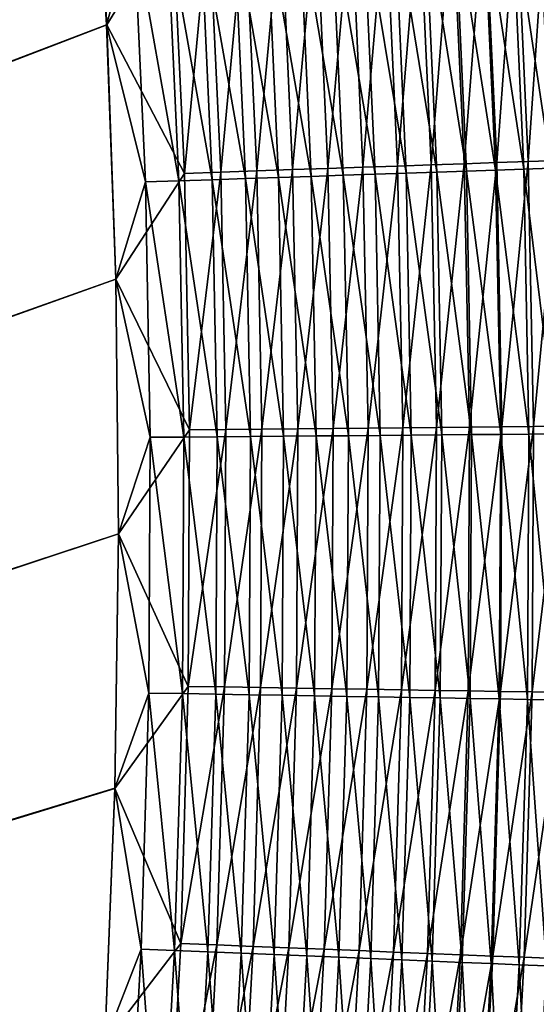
# Model space of a CAD drawing. Header units: metres. Extents: x -1 to 1402, y -1402 to 1.
# Tile 333 of 436: x 1229 to 1254, y -543 to -496. Entities that reach past the tile are written whole.
import ezdxf

# ---------------------------------------------------------------- set-up
doc = ezdxf.new("R2010")
doc.units = ezdxf.units.M

msp = doc.modelspace()

# ---------------------------------------------------------------- linework, layer by layer
at = {"layer": 'None0'}
for points in [[(759.270203, -676.616821, -500.477753), (1229.77356, -459.380157, -500.477753), (1228.003662, -447.304108, -500.477753)], [(1228.005249, -447.307983, -503.477753), (1229.775879, -459.386505, -503.477753), (762.366577, -676.864197, -503.477753)], [(1231.200439, -471.502319, -500.477753), (1229.77356, -459.380157, -500.477753), (759.270203, -676.616821, -500.477753)], [(1229.775879, -459.386505, -503.477753), (1231.203491, -471.510986, -503.477753), (762.366577, -676.864197, -503.477753)], [(1232.291626, -483.660858, -500.477753), (1231.200439, -471.502319, -500.477753), (759.270203, -676.616821, -500.477753)], [(762.366577, -676.864197, -503.477753), (1231.203491, -471.510986, -503.477753), (1232.295288, -483.670471, -503.477753)], [(759.270203, -676.616821, -500.477753), (1233.054688, -495.8461, -500.477753), (1232.291626, -483.660858, -500.477753)], [(1232.295288, -483.670471, -503.477753), (1233.058716, -495.854095, -503.477753), (762.366577, -676.864197, -503.477753)], [(1233.054688, -495.8461, -500.477753), (1234.358154, -491.173981, -500.441071), (1232.291626, -483.660858, -500.477753)], [(1233.058716, -495.854095, -503.477753), (1232.295288, -483.670471, -503.477753), (1236.221436, -490.716156, -503.316315)], [(1253.263916, -502.404388, -497.818634), (1252.68042, -489.714569, -497.816986), (1254.146973, -489.625366, -496.8638)], [(1254.146973, -489.625366, -496.8638), (1254.732178, -502.353516, -496.865692), (1253.263916, -502.404388, -497.818634)], [(1245.344727, -502.678802, -501.521088), (1244.77063, -490.195862, -501.520477), (1246.419434, -490.095551, -500.928009)], [(1245.344727, -502.678802, -501.521088), (1246.419434, -490.095551, -500.928009), (1246.995361, -502.621582, -500.928772)], [(1246.995361, -502.621582, -500.928772), (1246.419434, -490.095551, -500.928009), (1248.037842, -489.99707, -500.259521)], [(1246.995361, -502.621582, -500.928772), (1248.037842, -489.99707, -500.259521), (1248.615723, -502.56543, -500.260498)], [(1248.615723, -502.56543, -500.260498), (1248.037842, -489.99707, -500.259521), (1249.622925, -489.900604, -499.516876)], [(1248.615723, -502.56543, -500.260498), (1249.622925, -489.900604, -499.516876), (1250.202637, -502.510437, -499.518036)], [(1250.202637, -502.510437, -499.518036), (1249.622925, -489.900604, -499.516876), (1251.171387, -489.806396, -498.701996)], [(1250.202637, -502.510437, -499.518036), (1251.171387, -489.806396, -498.701996), (1251.753052, -502.456726, -498.70343)], [(1253.05127, -502.771759, -494.390411), (1252.476685, -490.083313, -494.388763), (1251.12561, -490.164642, -495.266663)], [(1251.753052, -502.456726, -498.70343), (1251.171387, -489.806396, -498.701996), (1252.68042, -489.714569, -497.816986)], [(1251.753052, -502.456726, -498.70343), (1252.68042, -489.714569, -497.816986), (1253.263916, -502.404388, -497.818634)], [(1252.476685, -490.083313, -494.388763), (1254.362061, -502.727234, -493.451813), (1253.786011, -490.004517, -493.44989)], [(1254.362061, -502.727234, -493.451813), (1252.476685, -490.083313, -494.388763), (1253.05127, -502.771759, -494.390411)], [(1238.52356, -502.915253, -503.115051), (1237.95752, -490.610504, -503.114929), (1239.684814, -490.505371, -502.833984)], [(1238.52356, -502.915253, -503.115051), (1239.684814, -490.505371, -502.833984), (1240.25293, -502.855286, -502.834198)], [(1240.25293, -502.855286, -502.834198), (1239.684814, -490.505371, -502.833984), (1241.399048, -490.401062, -502.474121)], [(1240.25293, -502.855286, -502.834198), (1241.399048, -490.401062, -502.474121), (1241.969116, -502.795807, -502.474457)], [(1241.969116, -502.795807, -502.474457), (1241.399048, -490.401062, -502.474121), (1243.095703, -490.297791, -502.036072)], [(1241.969116, -502.795807, -502.474457), (1243.095703, -490.297791, -502.036072), (1243.667847, -502.736908, -502.03653)], [(1243.667847, -502.736908, -502.03653), (1243.095703, -490.297791, -502.036072), (1244.77063, -490.195862, -501.520477)], [(1243.667847, -502.736908, -502.03653), (1244.77063, -490.195862, -501.520477), (1245.344727, -502.678802, -501.521088)], [(1245.923218, -503.013855, -498.132294), (1245.357056, -490.511841, -498.131653), (1243.838013, -490.603302, -498.677185)], [(1247.416138, -502.963135, -497.516937), (1246.848145, -490.422089, -497.516113), (1245.357056, -490.511841, -498.131653)], [(1247.416138, -502.963135, -497.516937), (1245.357056, -490.511841, -498.131653), (1245.923218, -503.013855, -498.132294)], [(1248.878052, -502.913483, -496.833221), (1248.308472, -490.334198, -496.832214), (1246.848145, -490.422089, -497.516113)], [(1248.878052, -502.913483, -496.833221), (1246.848145, -490.422089, -497.516113), (1247.416138, -502.963135, -497.516937)], [(1250.306519, -502.86496, -496.082977), (1249.735229, -490.248322, -496.081787), (1248.308472, -490.334198, -496.832214)], [(1248.878052, -502.913483, -496.833221), (1250.306519, -502.86496, -496.082977), (1248.308472, -490.334198, -496.832214)], [(1251.698486, -502.817688, -495.268097), (1251.12561, -490.164642, -495.266663), (1249.735229, -490.248322, -496.081787)], [(1251.698486, -502.817688, -495.268097), (1249.735229, -490.248322, -496.081787), (1250.306519, -502.86496, -496.082977)], [(1253.05127, -502.771759, -494.390411), (1251.12561, -490.164642, -495.266663), (1251.698486, -502.817688, -495.268097)], [(1233.058716, -495.854095, -503.477753), (1236.221436, -490.716156, -503.316315), (1236.785522, -502.975494, -503.316376)], [(1238.118408, -503.279022, -500.144775), (1237.561157, -490.98114, -500.144684), (1235.96167, -491.077423, -500.329834)], [(1236.785522, -502.975494, -503.316376), (1236.221436, -490.716156, -503.316315), (1237.95752, -490.610504, -503.114929)], [(1236.785522, -502.975494, -503.316376), (1237.95752, -490.610504, -503.114929), (1238.52356, -502.915253, -503.115051)], [(1239.711548, -503.224884, -499.886383), (1239.152466, -490.885345, -499.88623), (1237.561157, -490.98114, -500.144684)], [(1239.711548, -503.224884, -499.886383), (1237.561157, -490.98114, -500.144684), (1238.118408, -503.279022, -500.144775)], [(1241.292603, -503.171173, -499.555328), (1240.731689, -490.790283, -499.555084), (1239.152466, -490.885345, -499.88623)], [(1241.292603, -503.171173, -499.555328), (1239.152466, -490.885345, -499.88623), (1239.711548, -503.224884, -499.886383)], [(1240.731689, -490.790283, -499.555084), (1242.857544, -503.118011, -499.152222), (1242.294922, -490.696167, -499.151855)], [(1242.857544, -503.118011, -499.152222), (1240.731689, -490.790283, -499.555084), (1241.292603, -503.171173, -499.555328)], [(1244.402344, -503.065521, -498.677673), (1243.838013, -490.603302, -498.677185), (1242.294922, -490.696167, -499.151855)], [(1242.294922, -490.696167, -499.151855), (1242.857544, -503.118011, -499.152222), (1244.402344, -503.065521, -498.677673)], [(1245.923218, -503.013855, -498.132294), (1243.838013, -490.603302, -498.677185), (1244.402344, -503.065521, -498.677673)], [(1234.911743, -503.38797, -500.441071), (1234.358154, -491.173981, -500.441071), (1233.054688, -495.8461, -500.477753)], [(1236.51709, -503.333435, -500.329865), (1235.96167, -491.077423, -500.329834), (1234.358154, -491.173981, -500.441071)], [(1236.51709, -503.333435, -500.329865), (1234.358154, -491.173981, -500.441071), (1234.911743, -503.38797, -500.441071)], [(1238.118408, -503.279022, -500.144775), (1235.96167, -491.077423, -500.329834), (1236.51709, -503.333435, -500.329865)], [(1233.497192, -508.048248, -500.477753), (1233.054688, -495.8461, -500.477753), (759.270203, -676.616821, -500.477753)], [(1233.058716, -495.854095, -503.477753), (1233.500732, -508.052704, -503.477753), (762.366577, -676.864197, -503.477753)], [(1233.497192, -508.048248, -500.477753), (1234.911743, -503.38797, -500.441071), (1233.054688, -495.8461, -500.477753)], [(1233.500732, -508.052704, -503.477753), (1233.058716, -495.854095, -503.477753), (1236.785522, -502.975494, -503.316376)], [(1254.732178, -502.353516, -496.865692), (1253.519531, -515.116028, -497.820007), (1253.263916, -502.404388, -497.818634)], [(1254.732178, -502.353516, -496.865692), (1254.988647, -515.102722, -496.867279), (1253.519531, -515.116028, -497.820007)], [(1238.772339, -515.249756, -503.115173), (1238.52356, -502.915253, -503.115051), (1240.25293, -502.855286, -502.834198)], [(1238.772339, -515.249756, -503.115173), (1240.25293, -502.855286, -502.834198), (1240.502441, -515.23407, -502.834381)], [(1240.502441, -515.23407, -502.834381), (1240.25293, -502.855286, -502.834198), (1241.969116, -502.795807, -502.474457)], [(1240.502441, -515.23407, -502.834381), (1241.969116, -502.795807, -502.474457), (1242.21936, -515.218506, -502.474731)], [(1242.21936, -515.218506, -502.474731), (1241.969116, -502.795807, -502.474457), (1243.667847, -502.736908, -502.03653)], [(1242.21936, -515.218506, -502.474731), (1243.667847, -502.736908, -502.03653), (1243.918945, -515.203064, -502.036926)], [(1243.918945, -515.203064, -502.036926), (1243.667847, -502.736908, -502.03653), (1245.344727, -502.678802, -501.521088)], [(1243.918945, -515.203064, -502.036926), (1245.344727, -502.678802, -501.521088), (1245.596558, -515.187866, -501.521606)], [(1245.596558, -515.187866, -501.521606), (1245.344727, -502.678802, -501.521088), (1246.995361, -502.621582, -500.928772)], [(1245.596558, -515.187866, -501.521606), (1246.995361, -502.621582, -500.928772), (1247.248047, -515.172852, -500.929413)], [(1247.248047, -515.172852, -500.929413), (1246.995361, -502.621582, -500.928772), (1248.615723, -502.56543, -500.260498)], [(1247.248047, -515.172852, -500.929413), (1248.615723, -502.56543, -500.260498), (1248.869263, -515.158142, -500.261322)], [(1248.869263, -515.158142, -500.261322), (1248.615723, -502.56543, -500.260498), (1250.202637, -502.510437, -499.518036)], [(1248.869263, -515.158142, -500.261322), (1250.202637, -502.510437, -499.518036), (1250.456909, -515.143799, -499.519043)], [(1250.552002, -515.503845, -496.083954), (1250.306519, -502.86496, -496.082977), (1248.878052, -502.913483, -496.833221)], [(1250.456909, -515.143799, -499.519043), (1250.202637, -502.510437, -499.518036), (1251.753052, -502.456726, -498.70343)], [(1251.944702, -515.492249, -495.269257), (1251.698486, -502.817688, -495.268097), (1250.306519, -502.86496, -496.082977)], [(1250.306519, -502.86496, -496.082977), (1250.552002, -515.503845, -496.083954), (1251.944702, -515.492249, -495.269257)], [(1250.456909, -515.143799, -499.519043), (1251.753052, -502.456726, -498.70343), (1252.007935, -515.1297, -498.70459)], [(1253.298096, -515.480957, -494.391785), (1253.05127, -502.771759, -494.390411), (1251.698486, -502.817688, -495.268097)], [(1253.298096, -515.480957, -494.391785), (1251.698486, -502.817688, -495.268097), (1251.944702, -515.492249, -495.269257)], [(1252.007935, -515.1297, -498.70459), (1251.753052, -502.456726, -498.70343), (1253.263916, -502.404388, -497.818634)], [(1253.263916, -502.404388, -497.818634), (1253.519531, -515.116028, -497.820007), (1252.007935, -515.1297, -498.70459)], [(1254.609497, -515.470032, -493.453369), (1254.362061, -502.727234, -493.451813), (1253.05127, -502.771759, -494.390411)], [(1254.609497, -515.470032, -493.453369), (1253.05127, -502.771759, -494.390411), (1253.298096, -515.480957, -494.391785)], [(1233.500732, -508.052704, -503.477753), (1236.785522, -502.975494, -503.316376), (1237.033447, -515.265564, -503.316437)], [(1236.756592, -515.619019, -500.329895), (1236.51709, -503.333435, -500.329865), (1234.911743, -503.38797, -500.441071)], [(1238.358521, -515.605652, -500.144836), (1238.118408, -503.279022, -500.144775), (1236.51709, -503.333435, -500.329865)], [(1238.358521, -515.605652, -500.144836), (1236.51709, -503.333435, -500.329865), (1236.756592, -515.619019, -500.329895)], [(1237.033447, -515.265564, -503.316437), (1236.785522, -502.975494, -503.316376), (1238.52356, -502.915253, -503.115051)], [(1237.033447, -515.265564, -503.316437), (1238.52356, -502.915253, -503.115051), (1238.772339, -515.249756, -503.115173)], [(1239.952271, -515.592346, -499.886505), (1239.711548, -503.224884, -499.886383), (1238.118408, -503.279022, -500.144775)], [(1239.952271, -515.592346, -499.886505), (1238.118408, -503.279022, -500.144775), (1238.358521, -515.605652, -500.144836)], [(1241.534058, -515.579102, -499.555511), (1241.292603, -503.171173, -499.555328), (1239.711548, -503.224884, -499.886383)], [(1241.534058, -515.579102, -499.555511), (1239.711548, -503.224884, -499.886383), (1239.952271, -515.592346, -499.886505)], [(1243.099731, -515.56604, -499.152496), (1242.857544, -503.118011, -499.152222), (1241.292603, -503.171173, -499.555328)], [(1243.099731, -515.56604, -499.152496), (1241.292603, -503.171173, -499.555328), (1241.534058, -515.579102, -499.555511)], [(1242.857544, -503.118011, -499.152222), (1244.645264, -515.553101, -498.67807), (1244.402344, -503.065521, -498.677673)], [(1244.645264, -515.553101, -498.67807), (1242.857544, -503.118011, -499.152222), (1243.099731, -515.56604, -499.152496)], [(1246.166748, -515.540405, -498.132813), (1245.923218, -503.013855, -498.132294), (1244.402344, -503.065521, -498.677673)], [(1244.402344, -503.065521, -498.677673), (1244.645264, -515.553101, -498.67807), (1246.166748, -515.540405, -498.132813)], [(1247.660278, -515.527954, -497.517609), (1247.416138, -502.963135, -497.516937), (1245.923218, -503.013855, -498.132294)], [(1247.660278, -515.527954, -497.517609), (1245.923218, -503.013855, -498.132294), (1246.166748, -515.540405, -498.132813)], [(1249.123047, -515.515747, -496.834015), (1248.878052, -502.913483, -496.833221), (1247.416138, -502.963135, -497.516937)], [(1249.123047, -515.515747, -496.834015), (1247.416138, -502.963135, -497.516937), (1247.660278, -515.527954, -497.517609)], [(1249.123047, -515.515747, -496.834015), (1250.552002, -515.503845, -496.083954), (1248.878052, -502.913483, -496.833221)], [(1235.150513, -515.632446, -500.441071), (1234.911743, -503.38797, -500.441071), (1233.497192, -508.048248, -500.477753)], [(1236.756592, -515.619019, -500.329895), (1234.911743, -503.38797, -500.441071), (1235.150513, -515.632446, -500.441071)], [(1233.626465, -520.257629, -500.477753), (1233.497192, -508.048248, -500.477753), (759.270203, -676.616821, -500.477753)], [(762.366577, -676.864197, -503.477753), (1233.500732, -508.052704, -503.477753), (1233.629028, -520.258911, -503.477753)], [(1233.626465, -520.257629, -500.477753), (1235.150513, -515.632446, -500.441071), (1233.497192, -508.048248, -500.477753)], [(1233.629028, -520.258911, -503.477753), (1233.500732, -508.052704, -503.477753), (1237.033447, -515.265564, -503.316437)], [(1248.805298, -527.766296, -500.261963), (1250.456909, -515.143799, -499.519043), (1250.3927, -527.791687, -499.519836)], [(1248.805298, -527.766296, -500.261963), (1248.869263, -515.158142, -500.261322), (1250.456909, -515.143799, -499.519043)], [(1252.007935, -515.1297, -498.70459), (1251.943604, -527.816467, -498.705536), (1250.3927, -527.791687, -499.519836)], [(1250.3927, -527.791687, -499.519836), (1250.456909, -515.143799, -499.519043), (1252.007935, -515.1297, -498.70459)], [(1253.519531, -515.116028, -497.820007), (1251.943604, -527.816467, -498.705536), (1252.007935, -515.1297, -498.70459)], [(1253.519531, -515.116028, -497.820007), (1253.454956, -527.840637, -497.821106), (1251.943604, -527.816467, -498.705536)], [(1254.988647, -515.102722, -496.867279), (1253.454956, -527.840637, -497.821106), (1253.519531, -515.116028, -497.820007)], [(1254.988647, -515.102722, -496.867279), (1254.923706, -527.864136, -496.868561), (1253.454956, -527.840637, -497.821106)], [(1233.629028, -520.258911, -503.477753), (1237.033447, -515.265564, -503.316437), (1236.971802, -527.577332, -503.316498)], [(1238.28833, -527.952087, -500.144867), (1238.358521, -515.605652, -500.144836), (1236.756592, -515.619019, -500.329895)], [(1236.971802, -527.577332, -503.316498), (1238.772339, -515.249756, -503.115173), (1238.710449, -527.605103, -503.115265)], [(1236.971802, -527.577332, -503.316498), (1237.033447, -515.265564, -503.316437), (1238.772339, -515.249756, -503.115173)], [(1239.881714, -527.97876, -499.886597), (1238.358521, -515.605652, -500.144836), (1238.28833, -527.952087, -500.144867)], [(1239.881714, -527.97876, -499.886597), (1239.952271, -515.592346, -499.886505), (1238.358521, -515.605652, -500.144836)], [(1238.710449, -527.605103, -503.115265), (1240.502441, -515.23407, -502.834381), (1240.440186, -527.63269, -502.834534)], [(1238.710449, -527.605103, -503.115265), (1238.772339, -515.249756, -503.115173), (1240.502441, -515.23407, -502.834381)], [(1241.463135, -528.005188, -499.555664), (1239.952271, -515.592346, -499.886505), (1239.881714, -527.97876, -499.886597)], [(1241.463135, -528.005188, -499.555664), (1241.534058, -515.579102, -499.555511), (1239.952271, -515.592346, -499.886505)], [(1240.440186, -527.63269, -502.834534), (1242.21936, -515.218506, -502.474731), (1242.15686, -527.660095, -502.474976)], [(1240.440186, -527.63269, -502.834534), (1240.502441, -515.23407, -502.834381), (1242.21936, -515.218506, -502.474731)], [(1243.028442, -528.031372, -499.15271), (1241.534058, -515.579102, -499.555511), (1241.463135, -528.005188, -499.555664)], [(1243.028442, -528.031372, -499.15271), (1243.099731, -515.56604, -499.152496), (1241.534058, -515.579102, -499.555511)], [(1242.15686, -527.660095, -502.474976), (1243.918945, -515.203064, -502.036926), (1243.855957, -527.687256, -502.037231)], [(1242.15686, -527.660095, -502.474976), (1242.21936, -515.218506, -502.474731), (1243.918945, -515.203064, -502.036926)], [(1244.57373, -528.057251, -498.678375), (1243.099731, -515.56604, -499.152496), (1243.028442, -528.031372, -499.15271)], [(1244.57373, -528.057251, -498.678375), (1244.645264, -515.553101, -498.67807), (1243.099731, -515.56604, -499.152496)], [(1243.855957, -527.687256, -502.037231), (1243.918945, -515.203064, -502.036926), (1245.596558, -515.187866, -501.521606)], [(1243.855957, -527.687256, -502.037231), (1245.596558, -515.187866, -501.521606), (1245.533325, -527.71405, -501.522003)], [(1246.094849, -528.082703, -498.133209), (1244.645264, -515.553101, -498.67807), (1244.57373, -528.057251, -498.678375)], [(1244.645264, -515.553101, -498.67807), (1246.094849, -528.082703, -498.133209), (1246.166748, -515.540405, -498.132813)], [(1245.533325, -527.71405, -501.522003), (1247.248047, -515.172852, -500.929413), (1247.184448, -527.740417, -500.929962)], [(1245.533325, -527.71405, -501.522003), (1245.596558, -515.187866, -501.521606), (1247.248047, -515.172852, -500.929413)], [(1246.166748, -515.540405, -498.132813), (1246.094849, -528.082703, -498.133209), (1247.588135, -528.107666, -497.518097)], [(1247.588135, -528.107666, -497.518097), (1247.660278, -515.527954, -497.517609), (1246.166748, -515.540405, -498.132813)], [(1247.184448, -527.740417, -500.929962), (1248.869263, -515.158142, -500.261322), (1248.805298, -527.766296, -500.261963)], [(1247.184448, -527.740417, -500.929962), (1247.248047, -515.172852, -500.929413), (1248.869263, -515.158142, -500.261322)], [(1249.050415, -528.132141, -496.834656), (1247.660278, -515.527954, -497.517609), (1247.588135, -528.107666, -497.518097)], [(1249.050415, -528.132141, -496.834656), (1249.123047, -515.515747, -496.834015), (1247.660278, -515.527954, -497.517609)], [(1249.050415, -528.132141, -496.834656), (1250.479248, -528.156067, -496.084717), (1249.123047, -515.515747, -496.834015)], [(1250.479248, -528.156067, -496.084717), (1250.552002, -515.503845, -496.083954), (1249.123047, -515.515747, -496.834015)], [(1251.871582, -528.179382, -495.270142), (1250.552002, -515.503845, -496.083954), (1250.479248, -528.156067, -496.084717)], [(1250.552002, -515.503845, -496.083954), (1251.871582, -528.179382, -495.270142), (1251.944702, -515.492249, -495.269257)], [(1251.944702, -515.492249, -495.269257), (1251.871582, -528.179382, -495.270142), (1253.224731, -528.202026, -494.392822)], [(1253.224731, -528.202026, -494.392822), (1253.298096, -515.480957, -494.391785), (1251.944702, -515.492249, -495.269257)], [(1254.535889, -528.223999, -493.454559), (1253.298096, -515.480957, -494.391785), (1253.224731, -528.202026, -494.392822)], [(1254.535889, -528.223999, -493.454559), (1254.609497, -515.470032, -493.453369), (1253.298096, -515.480957, -494.391785)], [(1235.081055, -527.898438, -500.441071), (1235.150513, -515.632446, -500.441071), (1233.626465, -520.257629, -500.477753)], [(1236.686768, -527.925293, -500.329926), (1235.150513, -515.632446, -500.441071), (1235.081055, -527.898438, -500.441071)], [(1236.686768, -527.925293, -500.329926), (1236.756592, -515.619019, -500.329895), (1235.150513, -515.632446, -500.441071)], [(1238.28833, -527.952087, -500.144867), (1236.756592, -515.619019, -500.329895), (1236.686768, -527.925293, -500.329926)], [(759.270203, -676.616821, -500.477753), (1233.450317, -532.464478, -500.477753), (1233.626465, -520.257629, -500.477753)], [(1233.629028, -520.258911, -503.477753), (1233.450684, -532.465393, -503.477753), (762.366577, -676.864197, -503.477753)], [(1233.450317, -532.464478, -500.477753), (1235.081055, -527.898438, -500.441071), (1233.626465, -520.257629, -500.477753)], [(1233.450684, -532.465393, -503.477753), (1233.629028, -520.258911, -503.477753), (1236.971802, -527.577332, -503.316498)], [(1233.450684, -532.465393, -503.477753), (1236.971802, -527.577332, -503.316498), (1236.607544, -539.901917, -503.316528)], [(1236.607544, -539.901917, -503.316528), (1236.971802, -527.577332, -503.316498), (1238.710449, -527.605103, -503.115265)], [(1236.607544, -539.901917, -503.316528), (1238.710449, -527.605103, -503.115265), (1238.344604, -539.97229, -503.115356)], [(1238.344604, -539.97229, -503.115356), (1238.710449, -527.605103, -503.115265), (1240.440186, -527.63269, -502.834534)], [(1238.344604, -539.97229, -503.115356), (1240.440186, -527.63269, -502.834534), (1240.072998, -540.042297, -502.834656)], [(1240.072998, -540.042297, -502.834656), (1240.440186, -527.63269, -502.834534), (1242.15686, -527.660095, -502.474976)], [(1240.072998, -540.042297, -502.834656), (1242.15686, -527.660095, -502.474976), (1241.788208, -540.111755, -502.475159)], [(1241.788208, -540.111755, -502.475159), (1242.15686, -527.660095, -502.474976), (1243.855957, -527.687256, -502.037231)], [(1241.788208, -540.111755, -502.475159), (1243.855957, -527.687256, -502.037231), (1243.485962, -540.180542, -502.037506)], [(1243.485962, -540.180542, -502.037506), (1243.855957, -527.687256, -502.037231), (1245.533325, -527.71405, -501.522003)], [(1243.485962, -540.180542, -502.037506), (1245.533325, -527.71405, -501.522003), (1245.161987, -540.248474, -501.522339)], [(1245.161987, -540.248474, -501.522339), (1245.533325, -527.71405, -501.522003), (1247.184448, -527.740417, -500.929962)], [(1245.161987, -540.248474, -501.522339), (1247.184448, -527.740417, -500.929962), (1246.811768, -540.315308, -500.930359)], [(1246.811768, -540.315308, -500.930359), (1247.184448, -527.740417, -500.929962), (1248.805298, -527.766296, -500.261963)], [(1246.811768, -540.315308, -500.930359), (1248.805298, -527.766296, -500.261963), (1248.431396, -540.380981, -500.262451)], [(1248.431396, -540.380981, -500.262451), (1248.805298, -527.766296, -500.261963), (1250.3927, -527.791687, -499.519836)], [(1250.3927, -527.791687, -499.519836), (1250.017456, -540.445251, -499.520416), (1248.431396, -540.380981, -500.262451)], [(1251.943604, -527.816467, -498.705536), (1250.017456, -540.445251, -499.520416), (1250.3927, -527.791687, -499.519836)], [(1251.943604, -527.816467, -498.705536), (1251.567139, -540.508057, -498.706238), (1250.017456, -540.445251, -499.520416)], [(1253.454956, -527.840637, -497.821106), (1251.567139, -540.508057, -498.706238), (1251.943604, -527.816467, -498.705536)], [(1253.454956, -527.840637, -497.821106), (1253.077271, -540.569275, -497.821899), (1251.567139, -540.508057, -498.706238)], [(1254.923706, -527.864136, -496.868561), (1253.077271, -540.569275, -497.821899), (1253.454956, -527.840637, -497.821106)], [(1254.923706, -527.864136, -496.868561), (1254.544922, -540.628784, -496.869476), (1253.077271, -540.569275, -497.821899)], [(1234.710083, -540.177063, -500.441071), (1235.081055, -527.898438, -500.441071), (1233.450317, -532.464478, -500.477753)], [(1235.081055, -527.898438, -500.441071), (1234.710083, -540.177063, -500.441071), (1236.314453, -540.243347, -500.329926)], [(1236.314453, -540.243347, -500.329926), (1236.686768, -527.925293, -500.329926), (1235.081055, -527.898438, -500.441071)], [(1237.914673, -540.309448, -500.144897), (1236.686768, -527.925293, -500.329926), (1236.314453, -540.243347, -500.329926)], [(1237.914673, -540.309448, -500.144897), (1238.28833, -527.952087, -500.144867), (1236.686768, -527.925293, -500.329926)], [(1239.506714, -540.375244, -499.886658), (1238.28833, -527.952087, -500.144867), (1237.914673, -540.309448, -500.144897)], [(1239.506714, -540.375244, -499.886658), (1239.881714, -527.97876, -499.886597), (1238.28833, -527.952087, -500.144867)], [(1241.086792, -540.440491, -499.555756), (1239.881714, -527.97876, -499.886597), (1239.506714, -540.375244, -499.886658)], [(1241.086792, -540.440491, -499.555756), (1241.463135, -528.005188, -499.555664), (1239.881714, -527.97876, -499.886597)], [(1242.650757, -540.505127, -499.152863), (1241.463135, -528.005188, -499.555664), (1241.086792, -540.440491, -499.555756)], [(1242.650757, -540.505127, -499.152863), (1243.028442, -528.031372, -499.15271), (1241.463135, -528.005188, -499.555664)], [(1244.194702, -540.568909, -498.678558), (1243.028442, -528.031372, -499.15271), (1242.650757, -540.505127, -499.152863)], [(1244.194702, -540.568909, -498.678558), (1244.57373, -528.057251, -498.678375), (1243.028442, -528.031372, -499.15271)], [(1245.7146, -540.631714, -498.133484), (1244.57373, -528.057251, -498.678375), (1244.194702, -540.568909, -498.678558)], [(1245.7146, -540.631714, -498.133484), (1246.094849, -528.082703, -498.133209), (1244.57373, -528.057251, -498.678375)], [(1247.206665, -540.693359, -497.518433), (1246.094849, -528.082703, -498.133209), (1245.7146, -540.631714, -498.133484)], [(1246.094849, -528.082703, -498.133209), (1247.206665, -540.693359, -497.518433), (1247.588135, -528.107666, -497.518097)], [(1247.588135, -528.107666, -497.518097), (1247.206665, -540.693359, -497.518433), (1248.667725, -540.753723, -496.835052)], [(1248.667725, -540.753723, -496.835052), (1249.050415, -528.132141, -496.834656), (1247.588135, -528.107666, -497.518097)], [(1248.667725, -540.753723, -496.835052), (1250.095337, -540.812744, -496.085205), (1249.050415, -528.132141, -496.834656)], [(1250.095337, -540.812744, -496.085205), (1250.479248, -528.156067, -496.084717), (1249.050415, -528.132141, -496.834656)], [(1251.486572, -540.870239, -495.270752), (1250.479248, -528.156067, -496.084717), (1250.095337, -540.812744, -496.085205)], [(1251.486572, -540.870239, -495.270752), (1251.871582, -528.179382, -495.270142), (1250.479248, -528.156067, -496.084717)], [(1252.838501, -540.926147, -494.393524), (1251.871582, -528.179382, -495.270142), (1251.486572, -540.870239, -495.270752)], [(1251.871582, -528.179382, -495.270142), (1252.838501, -540.926147, -494.393524), (1253.224731, -528.202026, -494.392822)], [(1253.224731, -528.202026, -494.392822), (1252.838501, -540.926147, -494.393524), (1254.148682, -540.980286, -493.455353)], [(1254.148682, -540.980286, -493.455353), (1254.535889, -528.223999, -493.454559), (1253.224731, -528.202026, -494.392822)], [(1232.975708, -544.660522, -500.477753), (1233.450317, -532.464478, -500.477753), (759.270203, -676.616821, -500.477753)], [(1233.450684, -532.465393, -503.477753), (1232.973145, -544.664795, -503.477753), (762.366577, -676.864197, -503.477753)], [(1232.973145, -544.664795, -503.477753), (1233.450684, -532.465393, -503.477753), (1236.607544, -539.901917, -503.316528)], [(1232.975708, -544.660522, -500.477753), (1234.710083, -540.177063, -500.441071), (1233.450317, -532.464478, -500.477753)], [(1232.973145, -544.664795, -503.477753), (1236.607544, -539.901917, -503.316528), (1235.947021, -552.230225, -503.316589)], [(1235.947021, -552.230225, -503.316589), (1236.607544, -539.901917, -503.316528), (1238.344604, -539.97229, -503.115356)], [(1235.947021, -552.230225, -503.316589), (1238.344604, -539.97229, -503.115356), (1237.681763, -552.342346, -503.115417)], [(1237.681763, -552.342346, -503.115417), (1238.344604, -539.97229, -503.115356), (1240.072998, -540.042297, -502.834656)], [(1237.681763, -552.342346, -503.115417), (1240.072998, -540.042297, -502.834656), (1239.407715, -552.453857, -502.834778)], [(1239.407715, -552.453857, -502.834778), (1240.072998, -540.042297, -502.834656), (1241.788208, -540.111755, -502.475159)], [(1239.407715, -552.453857, -502.834778), (1241.788208, -540.111755, -502.475159), (1241.120483, -552.564514, -502.475311)], [(1241.120483, -552.564514, -502.475311), (1241.788208, -540.111755, -502.475159), (1243.485962, -540.180542, -502.037506)], [(1234.044312, -552.459351, -500.441071), (1234.710083, -540.177063, -500.441071), (1232.975708, -544.660522, -500.477753)], [(1235.64624, -552.564209, -500.329926), (1234.710083, -540.177063, -500.441071), (1234.044312, -552.459351, -500.441071)], [(1234.710083, -540.177063, -500.441071), (1235.64624, -552.564209, -500.329926), (1236.314453, -540.243347, -500.329926)], [(1236.314453, -540.243347, -500.329926), (1235.64624, -552.564209, -500.329926), (1237.244263, -552.668762, -500.144928)], [(1237.244263, -552.668762, -500.144928), (1237.914673, -540.309448, -500.144897), (1236.314453, -540.243347, -500.329926)], [(1238.834106, -552.772827, -499.886658), (1237.914673, -540.309448, -500.144897), (1237.244263, -552.668762, -500.144928)], [(1238.834106, -552.772827, -499.886658), (1239.506714, -540.375244, -499.886658), (1237.914673, -540.309448, -500.144897)], [(1240.411987, -552.876099, -499.555817), (1239.506714, -540.375244, -499.886658), (1238.834106, -552.772827, -499.886658)], [(1240.411987, -552.876099, -499.555817), (1241.086792, -540.440491, -499.555756), (1239.506714, -540.375244, -499.886658)], [(1241.973755, -552.978333, -499.152924), (1241.086792, -540.440491, -499.555756), (1240.411987, -552.876099, -499.555817)], [(1241.973755, -552.978333, -499.152924), (1242.650757, -540.505127, -499.152863), (1241.086792, -540.440491, -499.555756)], [(1241.120483, -552.564514, -502.475311), (1243.485962, -540.180542, -502.037506), (1242.815918, -552.674072, -502.037659)], [(1243.515503, -553.079224, -498.67865), (1242.650757, -540.505127, -499.152863), (1241.973755, -552.978333, -499.152924)], [(1243.515503, -553.079224, -498.67865), (1244.194702, -540.568909, -498.678558), (1242.650757, -540.505127, -499.152863)], [(1242.815918, -552.674072, -502.037659), (1243.485962, -540.180542, -502.037506), (1245.161987, -540.248474, -501.522339)], [(1242.815918, -552.674072, -502.037659), (1245.161987, -540.248474, -501.522339), (1244.489624, -552.782166, -501.522552)], [(1245.033203, -553.178589, -498.133606), (1244.194702, -540.568909, -498.678558), (1243.515503, -553.079224, -498.67865)], [(1245.033203, -553.178589, -498.133606), (1245.7146, -540.631714, -498.133484), (1244.194702, -540.568909, -498.678558)], [(1244.489624, -552.782166, -501.522552), (1245.161987, -540.248474, -501.522339), (1246.811768, -540.315308, -500.930359)], [(1244.489624, -552.782166, -501.522552), (1246.811768, -540.315308, -500.930359), (1246.137207, -552.888672, -500.930634)], [(1246.523071, -553.276123, -497.518585), (1245.7146, -540.631714, -498.133484), (1245.033203, -553.178589, -498.133606)], [(1246.523071, -553.276123, -497.518585), (1247.206665, -540.693359, -497.518433), (1245.7146, -540.631714, -498.133484)], [(1246.137207, -552.888672, -500.930634), (1246.811768, -540.315308, -500.930359), (1248.431396, -540.380981, -500.262451)], [(1248.431396, -540.380981, -500.262451), (1247.754517, -552.993164, -500.262787), (1246.137207, -552.888672, -500.930634)], [(1250.017456, -540.445251, -499.520416), (1247.754517, -552.993164, -500.262787), (1248.431396, -540.380981, -500.262451)], [(1250.017456, -540.445251, -499.520416), (1249.338501, -553.09552, -499.520782), (1247.754517, -552.993164, -500.262787)], [(1251.567139, -540.508057, -498.706238), (1249.338501, -553.09552, -499.520782), (1250.017456, -540.445251, -499.520416)], [(1251.567139, -540.508057, -498.706238), (1250.885986, -553.195557, -498.706665), (1249.338501, -553.09552, -499.520782)], [(1253.077271, -540.569275, -497.821899), (1250.885986, -553.195557, -498.706665), (1251.567139, -540.508057, -498.706238)], [(1253.077271, -540.569275, -497.821899), (1252.394043, -553.292969, -497.822388), (1250.885986, -553.195557, -498.706665)], [(1254.544922, -540.628784, -496.869476), (1252.394043, -553.292969, -497.822388), (1253.077271, -540.569275, -497.821899)], [(1252.394043, -553.292969, -497.822388), (1254.544922, -540.628784, -496.869476), (1253.859619, -553.387695, -496.870026)], [(1247.982178, -553.371643, -496.835266), (1247.206665, -540.693359, -497.518433), (1246.523071, -553.276123, -497.518585)], [(1247.206665, -540.693359, -497.518433), (1247.982178, -553.371643, -496.835266), (1248.667725, -540.753723, -496.835052)], [(1247.982178, -553.371643, -496.835266), (1249.407715, -553.464966, -496.08548), (1248.667725, -540.753723, -496.835052)], [(1249.407715, -553.464966, -496.08548), (1250.095337, -540.812744, -496.085205), (1248.667725, -540.753723, -496.835052)], [(1250.796997, -553.555908, -495.271057), (1250.095337, -540.812744, -496.085205), (1249.407715, -553.464966, -496.08548)], [(1250.796997, -553.555908, -495.271057), (1251.486572, -540.870239, -495.270752), (1250.095337, -540.812744, -496.085205)], [(1252.147095, -553.644287, -494.39389), (1251.486572, -540.870239, -495.270752), (1250.796997, -553.555908, -495.271057)], [(1252.147095, -553.644287, -494.39389), (1252.838501, -540.926147, -494.393524), (1251.486572, -540.870239, -495.270752)], [(1253.455444, -553.72998, -493.45578), (1252.838501, -540.926147, -494.393524), (1252.147095, -553.644287, -494.39389)], [(1252.838501, -540.926147, -494.393524), (1253.455444, -553.72998, -493.45578), (1254.148682, -540.980286, -493.455353)], [(1254.148682, -540.980286, -493.455353), (1253.455444, -553.72998, -493.45578), (1254.719116, -553.812683, -492.458618)]]:
    msp.add_3dface(points, dxfattribs=at)
at = {"layer": 'None01'}
for points in [[(1150.81958, -781.702271, -521.977783), (1294.119019, -124.129761, -521.977783), (1274.459961, -120.453018, -521.977783)], [(1274.459961, -120.453018, -521.977783), (1274.459961, -120.453018, -541.977783), (1150.81958, -781.702271, -521.977783)], [(1274.459961, -120.453018, -541.977783), (1150.81958, -781.702271, -541.977783), (1150.81958, -781.702271, -521.977783)], [(1294.119019, -124.129761, -541.977783), (1150.81958, -781.702271, -541.977783), (1274.459961, -120.453018, -541.977783)], [(1170.478882, -785.378174, -521.977783), (1294.119019, -124.129761, -521.977783), (1150.81958, -781.702271, -521.977783)], [(1294.119019, -124.129761, -541.977783), (1170.478882, -785.378174, -541.977783), (1150.81958, -781.702271, -541.977783)], [(1170.478882, -785.378174, -521.977783), (1170.478882, -785.378174, -541.977783), (1294.119019, -124.129761, -521.977783)], [(1170.478882, -785.378174, -541.977783), (1294.119019, -124.129761, -541.977783), (1294.119019, -124.129761, -521.977783)]]:
    msp.add_3dface(points, dxfattribs=at)

doc.saveas('drawing.dxf')
